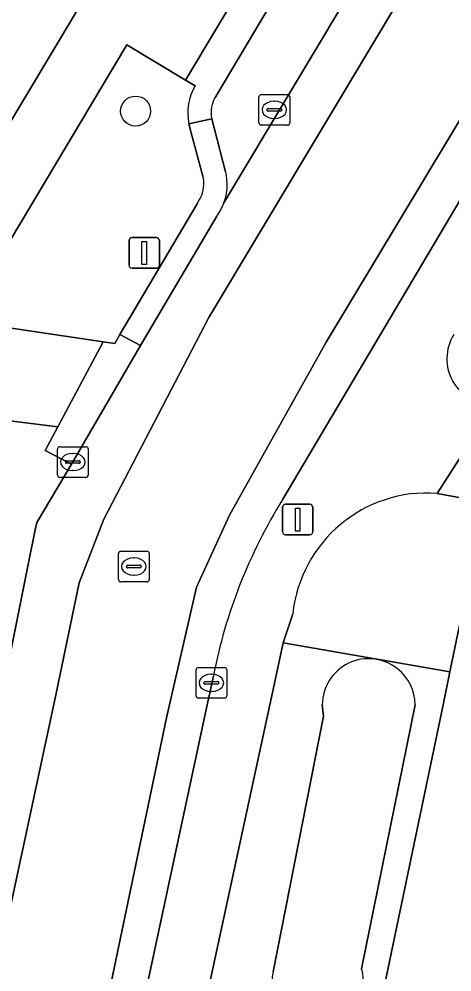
# Model space of a CAD drawing. Extents: x 163426 to 164192, y 380329 to 381641.
# Drawn here: x 163885.21 to 163899.31, y 380991.3 to 381022.35 of the extents above; entities that cross this region are included whole.
import ezdxf

# ---------------------------------------------------------------- set-up
doc = ezdxf.new("R2010")
doc.units = 0
for name, color, linetype in [('IMGEO_Afsluitpaal', 7, 'Continuous'), ('IMGEO_Boom', 7, 'Continuous'), ('IMGEO_Erf', 7, 'Continuous'), ('IMGEO_Fietspad_gesloten', 7, 'Continuous'), ('IMGEO_Fietspad_open', 7, 'Continuous'), ('IMGEO_Groenvoorziening', 7, 'Continuous'), ('IMGEO_Hek', 7, 'Continuous'), ('IMGEO_Kolk', 7, 'Continuous'), ('IMGEO_Lichtmast', 7, 'Continuous'), ('IMGEO_Rijbaan_lokaal_open', 7, 'Continuous'), ('IMGEO_Rioolput', 7, 'Continuous'), ('IMGEO_Voetpad_open', 7, 'Continuous'), ('IMGEO_Waterloop', 7, 'Continuous')]:
    doc.layers.add(name, color=color, linetype=linetype)

msp = doc.modelspace()

# ---------------------------------------------------------------- linework, layer by layer
at = {"layer": 'IMGEO_Afsluitpaal'}
for p, q in [((163888.89, 381015.232), (163889.68, 381015.232)), ((163889.68, 381015.232), (163888.89, 381015.232)), ((163888.79, 381014.332), (163888.79, 381015.132)), ((163888.79, 381015.132), (163888.79, 381014.332)), ((163889.78, 381015.132), (163889.78, 381014.332)), ((163889.78, 381014.332), (163889.78, 381015.132)), ((163889.68, 381014.232), (163888.89, 381014.232)), ((163888.89, 381014.232), (163889.68, 381014.232))]:
    msp.add_line(p, q, dxfattribs=at)
msp.add_lwpolyline([(163889.21, 381015.107), (163889.36, 381015.107), (163889.36, 381014.357), (163889.21, 381014.357), (163889.21, 381015.107)], dxfattribs=at)
for centre, start, end in [((163888.89, 381015.132), 90, 180), ((163888.89, 381015.132), 90, 180), ((163889.68, 381015.132), 0, 90), ((163889.68, 381015.132), 360, 90), ((163888.89, 381014.332), 180, 270), ((163888.89, 381014.332), 180, 270), ((163889.68, 381014.332), 270, 0), ((163889.68, 381014.332), 270, 0)]:
    msp.add_arc(centre, 0.1, start, end, dxfattribs=at)
at = {"layer": 'IMGEO_Boom'}
msp.add_circle((163889.004, 381019.354), 0.489, dxfattribs=at)
at = {"layer": 'IMGEO_Erf'}
for points in [[(163873.638, 381025.391), (163884.702, 381018.618), (163897.12, 381039.404)], [(164022.57, 381000), (164024.898, 381006.842), (164025.394, 381008.299), (164023.996, 381008.024), (164000, 381002.141), (163996.432, 381001.266), (163991.135, 381000), (163970.466, 380995.06), (163967.625, 380994.381), (163961.405, 380993.65), (163960.215, 380993.613), (163954.592, 380993.795), (163949.019, 380994.564), (163937.098, 380997.759), (163924.687, 381000), (163899.949, 381004.467), (163899.243, 381001.078), (163899.018, 381000), (163895.976, 380985.403), (163895.569, 380983.45), (163954.825, 380971.177)]]:
    msp.add_lwpolyline(points, dxfattribs=at)
at = {"layer": 'IMGEO_Fietspad_gesloten'}
msp.add_lwpolyline([(163868.947, 381010.847), (163879.13, 381009.932), (163880.64, 381009.791), (163884.459, 381009.317), (163886.47, 381009.062), (163887.945, 381011.835), (163883.348, 381012.515)], dxfattribs=at)
at = {"layer": 'IMGEO_Fietspad_open'}
msp.add_lwpolyline([(163931.056, 381004.62), (163927.094, 381005.313), (163922.255, 381006.123), (163905.408, 381008.883), (163903.505, 381009.248), (163901.663, 381009.602), (163900.687, 381009.789), (163898.829, 381006.895), (163900.245, 381006.63), (163930.35, 381001.659)], dxfattribs=at)
at = {"layer": 'IMGEO_Groenvoorziening'}
for points in [[(163890.939, 381020.176), (163890.628, 381020.363), (163888.718, 381021.511), (163883.348, 381012.515), (163887.945, 381011.835), (163888.323, 381011.779), (163888.495, 381012.071), (163891.008, 381016.335), (163891.057, 381016.418)], [(163891.212, 381017.163), (163891.204, 381017.194), (163890.813, 381018.648), (163890.734, 381018.941)], [(163894.123, 381002.969), (163893.814, 381002.022), (163897.624, 381001.36), (163899.243, 381001.078), (163899.949, 381004.467), (163924.687, 381000), (163937.098, 380997.759), (163949.019, 380994.564), (163954.592, 380993.795), (163960.215, 380993.613), (163961.405, 380993.65), (163967.625, 380994.381), (163970.466, 380995.06), (163991.135, 381000), (163996.432, 381001.266), (164000, 381002.141), (164023.996, 381008.024), (164025.394, 381008.299), (164025.538, 381008.722)], [(163930.35, 381001.659), (163900.245, 381006.63), (163898.829, 381006.895)], [(163899.018, 381000), (163899.243, 381001.078), (163897.624, 381001.36), (163893.814, 381002.022), (163893.377, 381000), (163891.085, 380989.403)], [(163892.395, 380986.356), (163892.983, 380989.49), (163895.81, 380988.967), (163895.2, 380985.771), (163894.863, 380984.096), (163895.569, 380983.45), (163895.976, 380985.403), (163899.018, 381000)], [(163895.128, 380999.634), (163895.084, 381000)], [(163898.105, 381000), (163896.366, 380991.396)], [(163893.48, 380991.296), (163895.128, 380999.634)]]:
    msp.add_lwpolyline(points, dxfattribs=at)
for centre, radius, start, end in [((163892.566, 381019.271), 1.862, 150.9265, 190.2241), ((163890.141, 381016.997), 1.083, 327.6882, 8.806), ((163900.634, 381011.28), 1.492, 147.7846, 272.0339), ((163898.505, 381002.5), 4.407, 85.7855, 173.8879), ((163896.595, 380999.995), 1.511, 51.5701, 179.8259), ((163896.596, 380999.997), 1.509, 0.11, 51.5726), ((163894.937, 380990.984), 1.49, 167.9108, 263.2069), ((163894.936, 380990.982), 1.489, 263.245, 16.1386)]:
    msp.add_arc(centre, radius, start, end, dxfattribs=at)
at = {"layer": 'IMGEO_Hek'}
for points in [[(163893.814, 381002.022), (163897.624, 381001.36)], [(163897.624, 381001.36), (163899.243, 381001.078)]]:
    msp.add_lwpolyline(points, dxfattribs=at)
at = {"layer": 'IMGEO_Kolk'}
for p, q in [((163893.097, 381019.894), (163893.949, 381019.894)), ((163893.022, 381018.968), (163893.022, 381019.82)), ((163893.51, 381019.674), (163893.535, 381019.674)), ((163894.023, 381019.82), (163894.023, 381018.968)), ((163893.281, 381019.388), (163893.281, 381019.4)), ((163893.719, 381019.351), (163893.321, 381019.351)), ((163893.324, 381019.437), (163893.722, 381019.437)), ((163893.765, 381019.4), (163893.765, 381019.388)), ((163893.533, 381019.114), (163893.508, 381019.114)), ((163893.949, 381018.894), (163893.097, 381018.894)), ((163886.533, 381008.416), (163887.385, 381008.416)), ((163886.458, 381007.49), (163886.458, 381008.342)), ((163886.946, 381008.196), (163886.971, 381008.196)), ((163887.459, 381008.342), (163887.459, 381007.49)), ((163886.717, 381007.91), (163886.717, 381007.922)), ((163887.155, 381007.873), (163886.757, 381007.873)), ((163886.76, 381007.959), (163887.158, 381007.959)), ((163887.201, 381007.922), (163887.201, 381007.91)), ((163886.969, 381007.636), (163886.944, 381007.636)), ((163887.385, 381007.416), (163886.533, 381007.416)), ((163890.971, 381000.293), (163890.971, 381001.145)), ((163891.046, 381001.219), (163891.898, 381001.219)), ((163891.459, 381000.999), (163891.484, 381000.999)), ((163891.972, 381001.145), (163891.972, 381000.293)), ((163891.23, 381000.713), (163891.23, 381000.725)), ((163891.668, 381000.676), (163891.27, 381000.676)), ((163891.273, 381000.762), (163891.671, 381000.762)), ((163891.714, 381000.725), (163891.714, 381000.713)), ((163891.482, 381000.439), (163891.457, 381000.439)), ((163891.898, 381000.219), (163891.046, 381000.219))]:
    msp.add_line(p, q, dxfattribs=at)
for points in [[(163893.097, 381019.894), (163893.949, 381019.894)], [(163893.022, 381018.968), (163893.022, 381019.82)], [(163894.023, 381019.82), (163894.023, 381018.968)], [(163893.949, 381018.894), (163893.097, 381018.894)], [(163886.533, 381008.416), (163887.385, 381008.416)], [(163886.458, 381007.49), (163886.458, 381008.342)], [(163887.459, 381008.342), (163887.459, 381007.49)], [(163887.385, 381007.416), (163886.533, 381007.416)], [(163890.971, 381000.293), (163890.971, 381001.145)], [(163891.046, 381001.219), (163891.898, 381001.219)], [(163891.972, 381001.145), (163891.972, 381000.293)], [(163891.898, 381000.219), (163891.046, 381000.219)]]:
    msp.add_lwpolyline(points, dxfattribs=at)
for centre, radius, start, end in [((163893.099, 381019.818), 0.0765, 91.552, 178.448), ((163893.099, 381019.818), 0.0765, 91.552, 178.448), ((163893.947, 381019.818), 0.0765, 1.552, 88.448), ((163893.947, 381019.818), 0.0765, 1.552, 88.448), ((163893.321, 381019.397), 0.0403, 85.8775, 175.7526), ((163893.318, 381019.387), 0.0366, 178.938, 274.7102), ((163893.722, 381019.394), 0.043, 264.8664, 352.4533), ((163893.726, 381019.399), 0.0386, 1.7309, 96.639), ((163893.099, 381018.97), 0.0765, 181.552, 268.448), ((163893.099, 381018.97), 0.0765, 181.552, 268.448), ((163893.947, 381018.97), 0.0765, 271.552, 358.448), ((163893.947, 381018.97), 0.0765, 271.552, 358.448), ((163886.535, 381008.34), 0.0765, 91.552, 178.448), ((163886.535, 381008.34), 0.0765, 91.552, 178.448), ((163887.383, 381008.34), 0.0765, 1.552, 88.448), ((163887.383, 381008.34), 0.0765, 1.552, 88.448), ((163886.757, 381007.919), 0.0403, 85.8775, 175.7526), ((163886.754, 381007.909), 0.0366, 178.938, 274.7102), ((163887.158, 381007.916), 0.043, 264.8664, 352.4533), ((163887.162, 381007.921), 0.0386, 1.7309, 96.639), ((163886.535, 381007.492), 0.0765, 181.552, 268.448), ((163886.535, 381007.492), 0.0765, 181.552, 268.448), ((163887.383, 381007.492), 0.0765, 271.552, 358.448), ((163887.383, 381007.492), 0.0765, 271.552, 358.448), ((163891.048, 381001.143), 0.0765, 91.552, 178.448), ((163891.048, 381001.143), 0.0765, 91.552, 178.448), ((163891.896, 381001.143), 0.0765, 1.552, 88.448), ((163891.896, 381001.143), 0.0765, 1.552, 88.448), ((163891.27, 381000.722), 0.0403, 85.8775, 175.7526), ((163891.267, 381000.712), 0.0366, 178.938, 274.7102), ((163891.671, 381000.719), 0.043, 264.8664, 352.4533), ((163891.675, 381000.724), 0.0386, 1.7309, 96.639), ((163891.048, 381000.295), 0.0765, 181.552, 268.448), ((163891.048, 381000.295), 0.0765, 181.552, 268.448), ((163891.896, 381000.295), 0.0765, 271.552, 358.448), ((163891.896, 381000.295), 0.0765, 271.552, 358.448)]:
    msp.add_arc(centre, radius, start, end, dxfattribs=at)
for centre, major_axis, ratio, start_param, end_param in [((163893.509, 381019.394), (-0.387, 0.002), 0.722429, 4.712389, 7.853982), ((163893.534, 381019.394), (-0.39, 0.002), 0.717154, 1.570796, 4.712389), ((163886.945, 381007.916), (-0.387, 0.002), 0.722429, 4.712389, 7.853982), ((163886.97, 381007.916), (-0.39, 0.002), 0.717154, 1.570796, 4.712389), ((163891.458, 381000.719), (-0.387, 0.002), 0.722429, 4.712389, 7.853982), ((163891.483, 381000.719), (-0.39, 0.002), 0.717154, 1.570796, 4.712389)]:
    msp.add_ellipse(centre, major_axis=major_axis, ratio=ratio, start_param=start_param, end_param=end_param, dxfattribs=at)
at = {"layer": 'IMGEO_Lichtmast'}
for p, q in [((163893.888, 381006.541), (163894.678, 381006.541)), ((163894.678, 381006.541), (163893.888, 381006.541)), ((163893.788, 381005.641), (163893.788, 381006.441)), ((163893.788, 381006.441), (163893.788, 381005.641)), ((163894.778, 381006.441), (163894.778, 381005.641)), ((163894.778, 381005.641), (163894.778, 381006.441)), ((163894.678, 381005.541), (163893.888, 381005.541)), ((163893.888, 381005.541), (163894.678, 381005.541))]:
    msp.add_line(p, q, dxfattribs=at)
msp.add_lwpolyline([(163894.208, 381006.416), (163894.358, 381006.416), (163894.358, 381005.666), (163894.208, 381005.666), (163894.208, 381006.416)], dxfattribs=at)
for centre, start, end in [((163893.888, 381006.441), 90, 180), ((163893.888, 381006.441), 90, 180), ((163894.678, 381006.441), 0, 90), ((163894.678, 381006.441), 360, 90), ((163893.888, 381005.641), 180, 270), ((163893.888, 381005.641), 180, 270), ((163894.678, 381005.641), 270, 0), ((163894.678, 381005.641), 270, 0)]:
    msp.add_arc(centre, 0.1, start, end, dxfattribs=at)
at = {"layer": 'IMGEO_Rijbaan_lokaal_open'}
for points in [[(163886.431, 381000.422), (163887.168, 381003.975), (163887.972, 381006.053), (163891.389, 381012.622), (163909.614, 381043.056), (163914.505, 381051.301), (163918.19, 381057.2), (163919.297, 381058.795), (163918.215, 381060.225), (163918.003, 381059.916), (163917.458, 381059.161)], [(163921.638, 381053.716), (163922.311, 381054.818), (163921.501, 381055.887), (163917.721, 381049.86), (163902.377, 381023.75), (163895.208, 381011.818), (163892.059, 381006.187), (163890.987, 381003.841), (163890.009, 380999.579), (163886.502, 380982.789), (163875.39, 380930.027), (163874.806, 380927.256), (163873.655, 380925.227), (163872.124, 380924.818), (163868.839, 380925.415), (163868.546, 380923.98), (163875.141, 380922.738), (163879.435, 380943.25), (163880.93, 380950.483), (163883.139, 380961.124), (163886.682, 380977.995), (163888.743, 380987.877), (163891.335, 381000), (163891.536, 381000.938)], [(163893.797, 381006.701), (163896.78, 381011.751), (163921.638, 381053.716)], [(163909.125, 381045.311), (163909.1, 381045.269), (163901.969, 381033.229), (163899.487, 381029.079), (163896.43, 381023.969), (163891.879, 381016.36)], [(163909.614, 381043.056), (163891.389, 381012.622), (163887.972, 381006.053), (163887.168, 381003.975), (163886.431, 381000.422), (163877.536, 380958.937), (163873.3, 380937.44), (163872.302, 380935.525), (163871.122, 380934.091), (163870.508, 380933.6), (163868.839, 380925.415), (163872.124, 380924.818), (163873.655, 380925.227), (163874.806, 380927.256), (163875.39, 380930.027), (163886.502, 380982.789), (163890.009, 380999.579), (163890.987, 381003.841), (163892.059, 381006.187), (163895.208, 381011.818), (163902.377, 381023.75)], [(163891.645, 381015.924), (163889.16, 381011.709), (163886.918, 381007.848), (163885.783, 381005.944), (163885.735, 381005.705), (163885.507, 381004.574), (163884.686, 381000.503), (163884.581, 381000), (163872.13, 380941.399), (163871.353, 380937.742), (163870.508, 380933.6), (163871.122, 380934.091), (163872.302, 380935.525), (163873.3, 380937.44), (163877.536, 380958.937), (163886.431, 381000.422)]]:
    msp.add_lwpolyline(points, dxfattribs=at)
for centre, radius, start, end in [((163890.183, 381016.989), 1.809, 323.9163, 339.639), ((163908.288, 380997.691), 17.063, 148.127, 169.0298)]:
    msp.add_arc(centre, radius, start, end, dxfattribs=at)
at = {"layer": 'IMGEO_Rioolput'}
for p, q in [((163888.521, 381005.009), (163889.373, 381005.009)), ((163888.446, 381004.083), (163888.446, 381004.935)), ((163888.934, 381004.789), (163888.959, 381004.789)), ((163889.447, 381004.935), (163889.447, 381004.083)), ((163888.705, 381004.503), (163888.705, 381004.515)), ((163889.143, 381004.466), (163888.745, 381004.466)), ((163888.748, 381004.552), (163889.146, 381004.552)), ((163889.189, 381004.515), (163889.189, 381004.503)), ((163888.957, 381004.229), (163888.932, 381004.229)), ((163889.373, 381004.009), (163888.521, 381004.009))]:
    msp.add_line(p, q, dxfattribs=at)
for points in [[(163888.521, 381005.009), (163889.373, 381005.009)], [(163888.446, 381004.083), (163888.446, 381004.935)], [(163889.447, 381004.935), (163889.447, 381004.083)], [(163889.373, 381004.009), (163888.521, 381004.009)]]:
    msp.add_lwpolyline(points, dxfattribs=at)
for centre, radius, start, end in [((163888.523, 381004.933), 0.0765, 91.552, 178.448), ((163888.523, 381004.933), 0.0765, 91.552, 178.448), ((163889.371, 381004.933), 0.0765, 1.552, 88.448), ((163889.371, 381004.933), 0.0765, 1.552, 88.448), ((163888.745, 381004.512), 0.0403, 85.8775, 175.7526), ((163888.742, 381004.502), 0.0366, 178.938, 274.7102), ((163889.146, 381004.509), 0.043, 264.8664, 352.4533), ((163889.15, 381004.514), 0.0386, 1.7309, 96.639), ((163888.523, 381004.085), 0.0765, 181.552, 268.448), ((163888.523, 381004.085), 0.0765, 181.552, 268.448), ((163889.371, 381004.085), 0.0765, 271.552, 358.448), ((163889.371, 381004.085), 0.0765, 271.552, 358.448)]:
    msp.add_arc(centre, radius, start, end, dxfattribs=at)
for centre, major_axis, ratio, start_param, end_param in [((163888.933, 381004.509), (-0.387, 0.002), 0.722429, 4.712389, 7.853982), ((163888.958, 381004.509), (-0.39, 0.002), 0.717154, 1.570796, 4.712389)]:
    msp.add_ellipse(centre, major_axis=major_axis, ratio=ratio, start_param=start_param, end_param=end_param, dxfattribs=at)
at = {"layer": 'IMGEO_Voetpad_open'}
for points in [[(163893.722, 381025.542), (163891.772, 381026.675), (163894.877, 381031.816), (163896.799, 381030.675), (163898.984, 381034.371), (163900.583, 381037.172), (163898.771, 381038.233), (163904.815, 381048.22), (163906.411, 381047.266), (163906.519, 381047.452), (163910.058, 381053.502), (163908.438, 381054.481), (163914.985, 381065.235), (163913.644, 381067.049), (163911.288, 381063.108), (163897.12, 381039.404), (163884.702, 381018.618), (163881.243, 381012.828), (163883.348, 381012.515), (163888.718, 381021.511), (163890.628, 381020.363)], [(163889.16, 381011.709), (163888.495, 381012.071), (163888.323, 381011.779), (163887.945, 381011.835), (163886.47, 381009.062), (163886.06, 381008.29), (163886.918, 381007.848)]]:
    msp.add_lwpolyline(points, close=True, dxfattribs=at)
for points in [[(163924.402, 381052.616), (163924.27, 381052.792), (163923.219, 381054.202), (163922.552, 381053.148), (163921.638, 381053.716), (163896.78, 381011.751), (163893.797, 381006.701)], [(163891.616, 381019.832), (163894.679, 381024.986), (163895.243, 381025.934), (163895.254, 381025.952), (163894.611, 381026.359), (163894.022, 381025.368), (163893.722, 381025.542), (163890.628, 381020.363), (163890.939, 381020.176)], [(163896.43, 381023.969), (163894.679, 381024.986), (163891.616, 381019.832)], [(163891.879, 381016.36), (163896.43, 381023.969)], [(163890.734, 381018.941), (163891.484, 381019.097)], [(163891.937, 381017.377), (163891.484, 381019.097), (163890.734, 381018.941), (163890.813, 381018.648), (163891.204, 381017.194), (163891.212, 381017.163)], [(163891.484, 381019.097), (163891.937, 381017.377)], [(163891.057, 381016.418), (163891.008, 381016.335), (163888.495, 381012.071), (163889.16, 381011.709), (163891.645, 381015.924)], [(163882.458, 380998.308), (163883.812, 380999.156), (163884.467, 381000), (163884.686, 381000.503), (163885.507, 381004.574), (163885.735, 381005.705), (163885.783, 381005.944), (163886.918, 381007.848), (163886.06, 381008.29), (163886.47, 381009.062), (163884.459, 381009.317), (163883.65, 381005.095), (163879.831, 381005.887), (163880.64, 381009.791), (163879.13, 381009.932), (163878.606, 381007.454), (163878.337, 381006.181), (163877.694, 381003.139), (163876.92, 381000), (163865.188, 380943.961)], [(163898.829, 381006.895), (163900.687, 381009.789)], [(163887.776, 380973.643), (163887.786, 380973.694), (163887.797, 380973.745), (163891.085, 380989.403), (163893.377, 381000), (163893.814, 381002.022), (163894.123, 381002.969)], [(163891.536, 381000.938), (163891.335, 381000), (163888.743, 380987.877), (163889.232, 380987.775), (163887.171, 380977.893), (163886.682, 380977.995), (163883.139, 380961.124), (163880.93, 380950.483), (163879.435, 380943.25), (163875.141, 380922.738), (163875.046, 380922.248), (163868.475, 380923.523), (163867.664, 380918.263), (163877.003, 380916.322), (163882.796, 380944.027), (163883.85, 380949.068), (163883.898, 380949.297), (163882.779, 380949.641), (163883.083, 380951.119), (163885.067, 380960.77), (163887.776, 380973.643)]]:
    msp.add_lwpolyline(points, dxfattribs=at)
for centre, radius, start, end in [((163892.566, 381019.271), 1.862, 150.9265, 190.2241), ((163892.396, 381019.313), 0.937, 146.3331, 193.3042), ((163892.396, 381019.313), 0.937, 146.3331, 193.3042), ((163890.223, 381016.965), 1.763, 339.944, 13.5279), ((163890.223, 381016.965), 1.763, 339.944, 13.5279), ((163890.141, 381016.997), 1.083, 327.6882, 8.806), ((163890.183, 381016.989), 1.809, 323.9163, 339.639), ((163900.634, 381011.28), 1.492, 147.7846, 272.0339), ((163898.505, 381002.5), 4.407, 85.7855, 173.8879), ((163908.288, 380997.691), 17.063, 148.127, 169.0298)]:
    msp.add_arc(centre, radius, start, end, dxfattribs=at)
at = {"layer": 'IMGEO_Waterloop'}
for points in [[(163895.084, 381000), (163895.128, 380999.634), (163893.48, 380991.296)], [(163896.366, 380991.396), (163898.105, 381000)]]:
    msp.add_lwpolyline(points, dxfattribs=at)
for centre, radius, start, end in [((163896.595, 380999.995), 1.511, 51.5701, 179.8259), ((163896.596, 380999.997), 1.509, 0.11, 51.5726), ((163894.937, 380990.984), 1.49, 167.9108, 263.2069), ((163894.936, 380990.982), 1.489, 263.245, 16.1386)]:
    msp.add_arc(centre, radius, start, end, dxfattribs=at)

doc.saveas('drawing.dxf')
